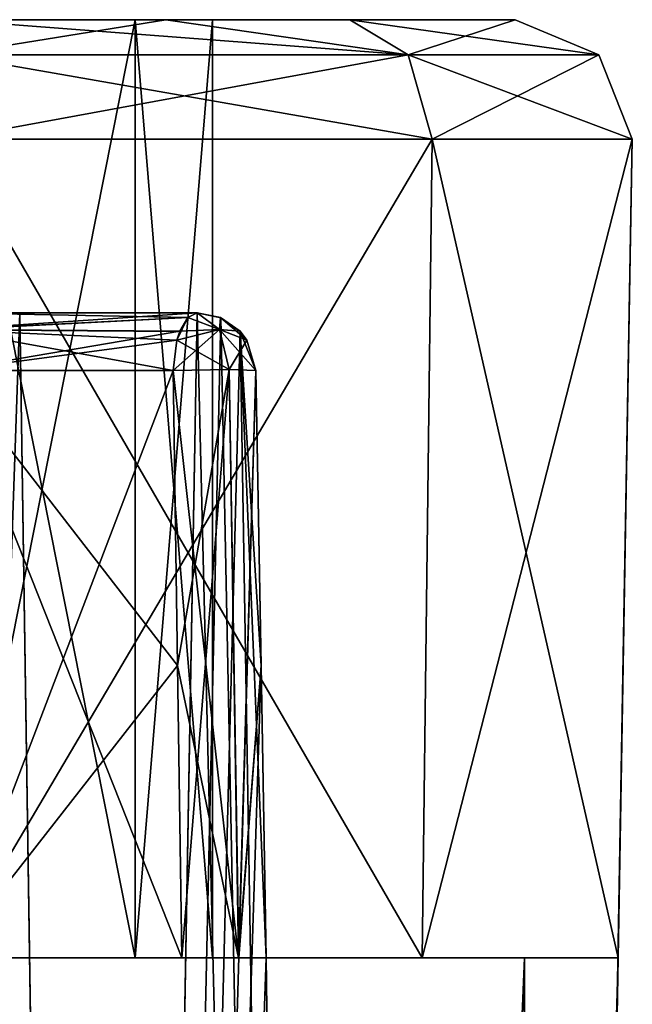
# Model space of a CAD drawing. Header units: millimetres. Extents: x -52 to 107, y -6 to 112.
# Tile 340 of 354: x 80.6 to 85.83, y 56.35 to 64.75. Entities that reach past the tile are written whole.
import ezdxf

# ---------------------------------------------------------------- set-up
doc = ezdxf.new("R2010")
doc.units = ezdxf.units.MM
doc.header["$LTSCALE"] = 65.185185
for name, color, linetype in [('1432', 7, 'CONTINUOUS'), ('1433', 7, 'CONTINUOUS'), ('1434', 7, 'CONTINUOUS'), ('1435', 7, 'CONTINUOUS'), ('1436', 7, 'CONTINUOUS'), ('1437', 7, 'CONTINUOUS'), ('1440', 7, 'CONTINUOUS'), ('1448', 7, 'CONTINUOUS'), ('1449', 7, 'CONTINUOUS'), ('1450', 7, 'CONTINUOUS'), ('1451', 7, 'CONTINUOUS'), ('1452', 7, 'CONTINUOUS'), ('1453', 7, 'CONTINUOUS'), ('1458', 7, 'CONTINUOUS'), ('1459', 7, 'CONTINUOUS'), ('1461', 7, 'CONTINUOUS'), ('1571', 7, 'CONTINUOUS'), ('1572', 7, 'CONTINUOUS'), ('1573', 7, 'CONTINUOUS'), ('1576', 7, 'CONTINUOUS'), ('1577', 7, 'CONTINUOUS'), ('1578', 7, 'CONTINUOUS'), ('1598', 7, 'CONTINUOUS'), ('1599', 7, 'CONTINUOUS'), ('1600', 7, 'CONTINUOUS'), ('2989', 7, 'CONTINUOUS'), ('443', 7, 'CONTINUOUS'), ('449', 7, 'CONTINUOUS'), ('450', 7, 'CONTINUOUS')]:
    doc.layers.add(name, color=color, linetype=linetype)

msp = doc.modelspace()

# ---------------------------------------------------------------- linework, layer by layer
at = {"layer": '1432', "color": 7, "linetype": 'CONTINUOUS', "true_color": 0xe0f2ff}
for points in [[(81.9884, 56.7514, -54.9074), (78.0114, 56.7514, -54.9074), (74.293, 56.7513, -58.9999), (81.9884, 56.7514, -54.9074)], [(81.9884, 56.7514, -54.9074), (74.293, 56.7513, -58.9999), (79.9999, 56.7514, -56.7499), (81.9884, 56.7514, -54.9074)], [(84.0355, 56.7514, -63.0351), (85.7068, 56.7514, -58.9999), (75.9643, 56.7514, -63.0351), (84.0355, 56.7514, -63.0351)], [(75.9643, 56.7514, -63.0351), (85.7068, 56.7514, -58.9999), (79.9999, 56.7514, -61.2499), (75.9643, 56.7514, -63.0351)], [(79.9999, 56.7514, -64.7068), (84.0355, 56.7514, -63.0351), (75.9643, 56.7514, -63.0351), (79.9999, 56.7514, -64.7068)], [(79.9999, 56.7514, -54.4499), (78.0114, 56.7514, -54.9074), (81.9884, 56.7514, -54.9074), (79.9999, 56.7514, -54.4499)], [(79.9999, 56.7514, -61.2499), (85.7068, 56.7514, -58.9999), (81.591, 56.7514, -60.5908), (79.9999, 56.7514, -61.2499)], [(82.4721, 56.7514, -54.8816), (81.9884, 56.7514, -54.9074), (79.9999, 56.7514, -56.7499), (82.4721, 56.7514, -54.8816)], [(81.591, 56.7514, -57.4091), (82.4721, 56.7514, -54.8816), (79.9999, 56.7514, -56.7499), (81.591, 56.7514, -57.4091)], [(81.591, 56.7514, -60.5908), (85.7068, 56.7514, -58.9999), (82.2499, 56.7514, -58.9999), (81.591, 56.7514, -60.5908)], [(82.7068, 56.7514, -54.4578), (82.4721, 56.7514, -54.8816), (81.591, 56.7514, -57.4091), (82.7068, 56.7514, -54.4578)], [(82.2499, 56.7514, -58.9999), (82.7068, 56.7514, -54.4578), (81.591, 56.7514, -57.4091), (82.2499, 56.7514, -58.9999)], [(85.7068, 56.7513, -43.9999), (84.9094, 56.7514, -47.1717), (82.2499, 56.7514, -58.9999), (85.7068, 56.7513, -43.9999)], [(85.7068, 56.7514, -58.9999), (85.7068, 56.7513, -43.9999), (82.2499, 56.7514, -58.9999), (85.7068, 56.7514, -58.9999)], [(84.9094, 56.7514, -47.1717), (82.7068, 56.7514, -54.4578), (82.2499, 56.7514, -58.9999), (84.9094, 56.7514, -47.1717)], [(84.9094, 56.7514, -47.1717), (82.7068, 56.7514, -49.5893), (82.7068, 56.7514, -54.4578), (84.9094, 56.7514, -47.1717)]]:
    msp.add_3dface(points, dxfattribs=at)
at = {"layer": '1433', "color": 7, "linetype": 'CONTINUOUS', "true_color": 0xe0f2ff}
for points in [[(81.591, 56.7514, -57.4091), (79.9999, 56.7514, -56.7499), (81.591, 64.7514, -57.4091), (81.591, 56.7514, -57.4091)], [(81.591, 64.7514, -57.4091), (79.9999, 56.7514, -56.7499), (79.9999, 64.7514, -56.7499), (81.591, 64.7514, -57.4091)], [(82.2499, 56.7514, -58.9999), (81.591, 56.7514, -57.4091), (82.2499, 64.7514, -58.9999), (82.2499, 56.7514, -58.9999)], [(82.2499, 64.7514, -58.9999), (81.591, 56.7514, -57.4091), (81.591, 64.7514, -57.4091), (82.2499, 64.7514, -58.9999)]]:
    msp.add_3dface(points, dxfattribs=at)
at = {"layer": '1434', "color": 7, "linetype": 'CONTINUOUS', "true_color": 0xe0f2ff}
for points in [[(79.9999, 56.7514, -61.2499), (81.591, 56.7514, -60.5908), (79.9999, 64.7514, -61.2499), (79.9999, 56.7514, -61.2499)], [(79.9999, 64.7514, -61.2499), (81.591, 56.7514, -60.5908), (81.591, 64.7514, -60.5907), (79.9999, 64.7514, -61.2499)], [(81.591, 56.7514, -60.5908), (82.2499, 56.7514, -58.9999), (81.591, 64.7514, -60.5907), (81.591, 56.7514, -60.5908)], [(82.2499, 56.7514, -58.9999), (82.2499, 64.7514, -58.9999), (81.591, 64.7514, -60.5907), (82.2499, 56.7514, -58.9999)]]:
    msp.add_3dface(points, dxfattribs=at)
at = {"layer": '1435', "color": 7, "linetype": 'CONTINUOUS', "true_color": 0xe0f2ff}
for points in [[(82.1195, 62.2514, -50.0454), (80.605, 62.2513, -50.6107), (79.9999, 62.2514, -53.8626), (82.1195, 62.2514, -50.0454)], [(82.1195, 62.2514, -54.3202), (82.1195, 62.2514, -50.0454), (79.9999, 62.2514, -53.8626), (82.1195, 62.2514, -54.3202)]]:
    msp.add_3dface(points, dxfattribs=at)
at = {"layer": '1436', "color": 7, "linetype": 'CONTINUOUS', "true_color": 0xe0f2ff}
for points in [[(82.6633, 59.2425, -49.6698), (82.6194, 61.7601, -49.7499), (82.6633, 59.2453, -54.3888), (82.6633, 59.2425, -49.6698)], [(82.6194, 61.7601, -49.7499), (82.6194, 61.7601, -54.3202), (82.6633, 59.2453, -54.3888), (82.6194, 61.7601, -49.7499)], [(82.7068, 56.7514, -54.4578), (82.6633, 59.2425, -49.6698), (82.6633, 59.2453, -54.3888), (82.7068, 56.7514, -54.4578)], [(82.7068, 56.7514, -49.5893), (82.6633, 59.2425, -49.6698), (82.7068, 56.7514, -54.4578), (82.7068, 56.7514, -49.5893)]]:
    msp.add_3dface(points, dxfattribs=at)
at = {"layer": '1437', "color": 7, "linetype": 'CONTINUOUS', "true_color": 0xe0f2ff}
for points in [[(79.9999, 56.7514, -54.4499), (81.9884, 56.7514, -54.9074), (79.9999, 61.7601, -54.3625), (79.9999, 56.7514, -54.4499)], [(79.9999, 61.7601, -54.3625), (81.9884, 56.7514, -54.9074), (81.951, 59.2433, -54.8414), (79.9999, 61.7601, -54.3625)], [(81.9132, 61.7601, -54.7756), (79.9999, 61.7601, -54.3625), (81.951, 59.2433, -54.8414), (81.9132, 61.7601, -54.7756)]]:
    msp.add_3dface(points, dxfattribs=at)
at = {"layer": '1440', "color": 7, "linetype": 'CONTINUOUS', "true_color": 0xe0f2ff}
for points in [[(84.0355, 56.7514, -63.0351), (79.9999, 56.7514, -64.7068), (84.1215, 63.7339, -63.1215), (84.0355, 56.7514, -63.0351)], [(84.1215, 63.7339, -63.1215), (79.9999, 56.7514, -64.7068), (79.9999, 63.7339, -64.8287), (84.1215, 63.7339, -63.1215)], [(85.8287, 63.7339, -58.9999), (85.7068, 56.7514, -58.9999), (84.0355, 56.7514, -63.0351), (85.8287, 63.7339, -58.9999)], [(85.8287, 63.7339, -58.9999), (84.0355, 56.7514, -63.0351), (84.1215, 63.7339, -63.1215), (85.8287, 63.7339, -58.9999)]]:
    msp.add_3dface(points, dxfattribs=at)
at = {"layer": '1448', "color": 7, "linetype": 'CONTINUOUS', "true_color": 0xe0f2ff}
for points in [[(75.9643, 56.7511, 63.0353), (74.293, 56.7511, 59.0001), (84.0355, 56.7511, 63.0353), (75.9643, 56.7511, 63.0353)], [(84.0355, 56.7511, 63.0353), (74.293, 56.7511, 59.0001), (79.9999, 56.7511, 61.2501), (84.0355, 56.7511, 63.0353)], [(79.9999, 56.7511, 64.707), (75.9643, 56.7511, 63.0353), (84.0355, 56.7511, 63.0353), (79.9999, 56.7511, 64.707)], [(81.9884, 56.7511, 54.9076), (85.7068, 56.7511, 59.0001), (78.0114, 56.7511, 54.9076), (81.9884, 56.7511, 54.9076)], [(78.0114, 56.7511, 54.9076), (85.7068, 56.7511, 59.0001), (79.9999, 56.7511, 56.7501), (78.0114, 56.7511, 54.9076)], [(79.9999, 56.7511, 54.4501), (81.9884, 56.7511, 54.9076), (78.0114, 56.7511, 54.9076), (79.9999, 56.7511, 54.4501)], [(79.9999, 56.7511, 56.7501), (85.7068, 56.7511, 59.0001), (81.591, 56.7511, 57.4092), (79.9999, 56.7511, 56.7501)], [(81.591, 56.7511, 60.5909), (84.0355, 56.7511, 63.0353), (79.9999, 56.7511, 61.2501), (81.591, 56.7511, 60.5909)], [(81.591, 56.7511, 57.4092), (85.7068, 56.7511, 59.0001), (82.2499, 56.7511, 59.0001), (81.591, 56.7511, 57.4092)], [(82.2499, 56.7511, 59.0001), (84.0355, 56.7511, 63.0353), (81.591, 56.7511, 60.5909), (82.2499, 56.7511, 59.0001)], [(82.4722, 56.7511, 54.8818), (85.7068, 56.7511, 59.0001), (81.9884, 56.7511, 54.9076), (82.4722, 56.7511, 54.8818)], [(85.7068, 56.7511, 59.0001), (84.0355, 56.7511, 63.0353), (82.2499, 56.7511, 59.0001), (85.7068, 56.7511, 59.0001)], [(82.7068, 56.7511, 54.458), (85.7068, 56.7511, 59.0001), (82.4722, 56.7511, 54.8818), (82.7068, 56.7511, 54.458)], [(82.7068, 56.7511, 49.5895), (84.9094, 56.7512, 47.1719), (85.7068, 56.7511, 59.0001), (82.7068, 56.7511, 49.5895)], [(82.7068, 56.7511, 49.5895), (85.7068, 56.7511, 59.0001), (82.7068, 56.7511, 54.458), (82.7068, 56.7511, 49.5895)], [(84.9094, 56.7512, 47.1719), (85.7068, 56.7512, 44.0001), (85.7068, 56.7511, 59.0001), (84.9094, 56.7512, 47.1719)]]:
    msp.add_3dface(points, dxfattribs=at)
at = {"layer": '1449', "color": 7, "linetype": 'CONTINUOUS', "true_color": 0xe0f2ff}
for points in [[(79.9999, 56.7511, 56.7501), (81.591, 56.7511, 57.4092), (79.9999, 64.7511, 56.7501), (79.9999, 56.7511, 56.7501)], [(79.9999, 64.7511, 56.7501), (81.591, 56.7511, 57.4092), (81.591, 64.7511, 57.4093), (79.9999, 64.7511, 56.7501)], [(81.591, 56.7511, 57.4092), (82.2499, 56.7511, 59.0001), (81.591, 64.7511, 57.4093), (81.591, 56.7511, 57.4092)], [(81.591, 64.7511, 57.4093), (82.2499, 56.7511, 59.0001), (82.2499, 64.7511, 59.0001), (81.591, 64.7511, 57.4093)]]:
    msp.add_3dface(points, dxfattribs=at)
at = {"layer": '1450', "color": 7, "linetype": 'CONTINUOUS', "true_color": 0xe0f2ff}
for points in [[(81.591, 56.7511, 60.5909), (79.9999, 56.7511, 61.2501), (81.591, 64.7511, 60.5909), (81.591, 56.7511, 60.5909)], [(81.591, 64.7511, 60.5909), (79.9999, 56.7511, 61.2501), (79.9999, 64.7511, 61.2501), (81.591, 64.7511, 60.5909)], [(82.2499, 56.7511, 59.0001), (81.591, 56.7511, 60.5909), (82.2499, 64.7511, 59.0001), (82.2499, 56.7511, 59.0001)], [(82.2499, 64.7511, 59.0001), (81.591, 56.7511, 60.5909), (81.591, 64.7511, 60.5909), (82.2499, 64.7511, 59.0001)]]:
    msp.add_3dface(points, dxfattribs=at)
at = {"layer": '1451', "color": 7, "linetype": 'CONTINUOUS', "true_color": 0xe0f2ff}
for points in [[(77.8803, 62.2511, 50.803), (78.9999, 62.2511, 50.803), (82.1195, 62.2511, 54.3204), (77.8803, 62.2511, 50.803)], [(79.9999, 62.2511, 53.8627), (77.8803, 62.2511, 50.803), (82.1195, 62.2511, 54.3204), (79.9999, 62.2511, 53.8627)], [(78.9999, 62.2511, 50.803), (80.605, 62.2511, 50.6109), (82.1195, 62.2511, 54.3204), (78.9999, 62.2511, 50.803)], [(80.605, 62.2511, 50.6109), (82.1195, 62.2511, 50.0456), (82.1195, 62.2511, 54.3204), (80.605, 62.2511, 50.6109)]]:
    msp.add_3dface(points, dxfattribs=at)
at = {"layer": '1452', "color": 7, "linetype": 'CONTINUOUS', "true_color": 0xe0f2ff}
for points in [[(82.6194, 61.7599, 49.7501), (82.6633, 59.2422, 49.6699), (82.6194, 61.7599, 54.3204), (82.6194, 61.7599, 49.7501)], [(82.6194, 61.7599, 54.3204), (82.6633, 59.2422, 49.6699), (82.6633, 59.2451, 54.3889), (82.6194, 61.7599, 54.3204)], [(82.6633, 59.2422, 49.6699), (82.7068, 56.7511, 49.5895), (82.6633, 59.2451, 54.3889), (82.6633, 59.2422, 49.6699)], [(82.7068, 56.7511, 49.5895), (82.7068, 56.7511, 54.458), (82.6633, 59.2451, 54.3889), (82.7068, 56.7511, 49.5895)]]:
    msp.add_3dface(points, dxfattribs=at)
at = {"layer": '1453', "color": 7, "linetype": 'CONTINUOUS', "true_color": 0xe0f2ff}
for points in [[(81.9132, 61.7599, 54.7758), (79.9999, 56.7511, 54.4501), (79.9999, 61.7599, 54.3627), (81.9132, 61.7599, 54.7758)], [(79.9999, 56.7511, 54.4501), (81.9132, 61.7599, 54.7758), (81.951, 59.2431, 54.8416), (79.9999, 56.7511, 54.4501)], [(81.9884, 56.7511, 54.9076), (79.9999, 56.7511, 54.4501), (81.951, 59.2431, 54.8416), (81.9884, 56.7511, 54.9076)]]:
    msp.add_3dface(points, dxfattribs=at)
at = {"layer": '1458', "color": 7, "linetype": 'CONTINUOUS', "true_color": 0xe0f2ff}
for points in [[(79.9999, 56.7511, 64.707), (84.0355, 56.7511, 63.0353), (79.9999, 63.7337, 64.8289), (79.9999, 56.7511, 64.707)], [(79.9999, 63.7337, 64.8289), (84.0355, 56.7511, 63.0353), (84.1215, 63.7337, 63.1217), (79.9999, 63.7337, 64.8289)], [(84.0355, 56.7511, 63.0353), (85.7068, 56.7511, 59.0001), (84.1215, 63.7337, 63.1217), (84.0355, 56.7511, 63.0353)], [(85.7068, 56.7511, 59.0001), (85.8287, 63.7337, 59.0001), (84.1215, 63.7337, 63.1217), (85.7068, 56.7511, 59.0001)]]:
    msp.add_3dface(points, dxfattribs=at)
at = {"layer": '1459', "color": 7, "linetype": 'CONTINUOUS', "true_color": 0xe0f2ff}
for points in [[(81.951, 59.2431, 54.8416), (81.9132, 61.7599, 54.7758), (82.3903, 61.7672, 54.7404), (81.951, 59.2431, 54.8416)], [(81.9884, 56.7511, 54.9076), (81.951, 59.2431, 54.8416), (82.3903, 61.7672, 54.7404), (81.9884, 56.7511, 54.9076)], [(82.4722, 56.7511, 54.8818), (81.9884, 56.7511, 54.9076), (82.3903, 61.7672, 54.7404), (82.4722, 56.7511, 54.8818)], [(82.6194, 61.7599, 54.3204), (82.4722, 56.7511, 54.8818), (82.3903, 61.7672, 54.7404), (82.6194, 61.7599, 54.3204)], [(82.4722, 56.7511, 54.8818), (82.6194, 61.7599, 54.3204), (82.6633, 59.2451, 54.3889), (82.4722, 56.7511, 54.8818)], [(82.7068, 56.7511, 54.458), (82.4722, 56.7511, 54.8818), (82.6633, 59.2451, 54.3889), (82.7068, 56.7511, 54.458)]]:
    msp.add_3dface(points, dxfattribs=at)
at = {"layer": '1461', "color": 7, "linetype": 'CONTINUOUS', "true_color": 0xe0f2ff}
for points in [[(81.9132, 61.7601, -54.7756), (82.4721, 56.7514, -54.8816), (82.3903, 61.7675, -54.7402), (81.9132, 61.7601, -54.7756)], [(82.4721, 56.7514, -54.8816), (81.9132, 61.7601, -54.7756), (81.951, 59.2433, -54.8414), (82.4721, 56.7514, -54.8816)], [(82.4721, 56.7514, -54.8816), (82.6194, 61.7601, -54.3202), (82.3903, 61.7675, -54.7402), (82.4721, 56.7514, -54.8816)], [(82.6194, 61.7601, -54.3202), (82.4721, 56.7514, -54.8816), (82.6633, 59.2453, -54.3888), (82.6194, 61.7601, -54.3202)], [(81.9884, 56.7514, -54.9074), (82.4721, 56.7514, -54.8816), (81.951, 59.2433, -54.8414), (81.9884, 56.7514, -54.9074)], [(82.4721, 56.7514, -54.8816), (82.7068, 56.7514, -54.4578), (82.6633, 59.2453, -54.3888), (82.4721, 56.7514, -54.8816)]]:
    msp.add_3dface(points, dxfattribs=at)
at = {"layer": '1571', "color": 7, "linetype": 'CONTINUOUS', "true_color": 0xe0f2ff}
for points in [[(79.9999, 62.2511, 53.8627), (82.1195, 62.2511, 54.3204), (82.0381, 62.2106, 54.5), (79.9999, 62.2511, 53.8627)], [(79.9999, 62.2511, 53.8627), (82.0381, 62.2106, 54.5), (79.9999, 62.1078, 54.2132), (79.9999, 62.2511, 53.8627)], [(82.0381, 62.2106, 54.5), (81.9692, 62.0937, 54.6521), (79.9999, 62.1078, 54.2132), (82.0381, 62.2106, 54.5)], [(81.9132, 61.7599, 54.7758), (79.9999, 61.7599, 54.3627), (79.9999, 62.1078, 54.2132), (81.9132, 61.7599, 54.7758)], [(81.9453, 62.0193, 54.7048), (81.9132, 61.7599, 54.7758), (79.9999, 62.1078, 54.2132), (81.9453, 62.0193, 54.7048)], [(81.9692, 62.0937, 54.6521), (81.9453, 62.0193, 54.7048), (79.9999, 62.1078, 54.2132), (81.9692, 62.0937, 54.6521)]]:
    msp.add_3dface(points, dxfattribs=at)
at = {"layer": '1572', "color": 7, "linetype": 'CONTINUOUS', "true_color": 0xe0f2ff}
for points in [[(82.0381, 62.2106, 54.5), (82.1195, 62.2511, 54.3204), (82.3079, 62.1103, 54.6127), (82.0381, 62.2106, 54.5)], [(82.3079, 62.1103, 54.6127), (82.1195, 62.2511, 54.3204), (82.3167, 62.2106, 54.3204), (82.3079, 62.1103, 54.6127)], [(81.9453, 62.0193, 54.7048), (81.9692, 62.0937, 54.6521), (82.0381, 62.2106, 54.5), (81.9453, 62.0193, 54.7048)], [(81.9453, 62.0193, 54.7048), (82.0381, 62.2106, 54.5), (82.3079, 62.1103, 54.6127), (81.9453, 62.0193, 54.7048)], [(82.4834, 62.0939, 54.3204), (82.3079, 62.1103, 54.6127), (82.3167, 62.2106, 54.3204), (82.4834, 62.0939, 54.3204)], [(82.3903, 61.7672, 54.7404), (81.9132, 61.7599, 54.7758), (82.3079, 62.1103, 54.6127), (82.3903, 61.7672, 54.7404)], [(81.9132, 61.7599, 54.7758), (81.9453, 62.0193, 54.7048), (82.3079, 62.1103, 54.6127), (81.9132, 61.7599, 54.7758)], [(82.5413, 62.0196, 54.3204), (82.3903, 61.7672, 54.7404), (82.3079, 62.1103, 54.6127), (82.5413, 62.0196, 54.3204)], [(82.5413, 62.0196, 54.3204), (82.3079, 62.1103, 54.6127), (82.4834, 62.0939, 54.3204), (82.5413, 62.0196, 54.3204)], [(82.6194, 61.7599, 54.3204), (82.3903, 61.7672, 54.7404), (82.5413, 62.0196, 54.3204), (82.6194, 61.7599, 54.3204)]]:
    msp.add_3dface(points, dxfattribs=at)
at = {"layer": '1573', "color": 7, "linetype": 'CONTINUOUS', "true_color": 0xe0f2ff}
for points in [[(82.1195, 62.2511, 50.0456), (82.3209, 62.2088, 49.9365), (82.1195, 62.2511, 54.3204), (82.1195, 62.2511, 50.0456)], [(82.1195, 62.2511, 54.3204), (82.3209, 62.2088, 49.9365), (82.3167, 62.2106, 54.3204), (82.1195, 62.2511, 54.3204)], [(82.3209, 62.2088, 49.9365), (82.4834, 62.0939, 54.3204), (82.3167, 62.2106, 54.3204), (82.3209, 62.2088, 49.9365)], [(82.3209, 62.2088, 49.9365), (82.4844, 62.0929, 49.8396), (82.4834, 62.0939, 54.3204), (82.3209, 62.2088, 49.9365)], [(82.4844, 62.0929, 49.8396), (82.5413, 62.0196, 54.3204), (82.4834, 62.0939, 54.3204), (82.4844, 62.0929, 49.8396)], [(82.4844, 62.0929, 49.8396), (82.6194, 61.7599, 49.7501), (82.5413, 62.0196, 54.3204), (82.4844, 62.0929, 49.8396)], [(82.6194, 61.7599, 49.7501), (82.6194, 61.7599, 54.3204), (82.5413, 62.0196, 54.3204), (82.6194, 61.7599, 49.7501)]]:
    msp.add_3dface(points, dxfattribs=at)
at = {"layer": '1576', "color": 7, "linetype": 'CONTINUOUS', "true_color": 0xe0f2ff}
for points in [[(82.1195, 62.2514, -54.3202), (79.9999, 62.2514, -53.8626), (79.9999, 62.108, -54.213), (82.1195, 62.2514, -54.3202)], [(82.1195, 62.2514, -54.3202), (79.9999, 62.108, -54.213), (82.0381, 62.2108, -54.4999), (82.1195, 62.2514, -54.3202)], [(82.0381, 62.2108, -54.4999), (79.9999, 62.108, -54.213), (81.9693, 62.0942, -54.6518), (82.0381, 62.2108, -54.4999)], [(79.9999, 62.108, -54.213), (79.9999, 61.7601, -54.3625), (81.9693, 62.0942, -54.6518), (79.9999, 62.108, -54.213)], [(81.9693, 62.0942, -54.6518), (79.9999, 61.7601, -54.3625), (81.9454, 62.0198, -54.7044), (81.9693, 62.0942, -54.6518)], [(79.9999, 61.7601, -54.3625), (81.9132, 61.7601, -54.7756), (81.9454, 62.0198, -54.7044), (79.9999, 61.7601, -54.3625)]]:
    msp.add_3dface(points, dxfattribs=at)
at = {"layer": '1577', "color": 7, "linetype": 'CONTINUOUS', "true_color": 0xe0f2ff}
for points in [[(82.1195, 62.2514, -54.3202), (82.0381, 62.2108, -54.4999), (82.308, 62.1106, -54.6125), (82.1195, 62.2514, -54.3202)], [(82.1195, 62.2514, -54.3202), (82.308, 62.1106, -54.6125), (82.3167, 62.2108, -54.3202), (82.1195, 62.2514, -54.3202)], [(82.0381, 62.2108, -54.4999), (81.9693, 62.0942, -54.6518), (82.308, 62.1106, -54.6125), (82.0381, 62.2108, -54.4999)], [(82.308, 62.1106, -54.6125), (82.5415, 62.0195, -54.3202), (82.3167, 62.2108, -54.3202), (82.308, 62.1106, -54.6125)], [(82.3167, 62.2108, -54.3202), (82.5415, 62.0195, -54.3202), (82.4837, 62.0939, -54.3202), (82.3167, 62.2108, -54.3202)], [(81.9454, 62.0198, -54.7044), (82.3903, 61.7675, -54.7402), (82.308, 62.1106, -54.6125), (81.9454, 62.0198, -54.7044)], [(81.9693, 62.0942, -54.6518), (81.9454, 62.0198, -54.7044), (82.308, 62.1106, -54.6125), (81.9693, 62.0942, -54.6518)], [(82.3903, 61.7675, -54.7402), (82.6194, 61.7601, -54.3202), (82.308, 62.1106, -54.6125), (82.3903, 61.7675, -54.7402)], [(82.308, 62.1106, -54.6125), (82.6194, 61.7601, -54.3202), (82.5415, 62.0195, -54.3202), (82.308, 62.1106, -54.6125)], [(81.9132, 61.7601, -54.7756), (82.3903, 61.7675, -54.7402), (81.9454, 62.0198, -54.7044), (81.9132, 61.7601, -54.7756)]]:
    msp.add_3dface(points, dxfattribs=at)
at = {"layer": '1578', "color": 7, "linetype": 'CONTINUOUS', "true_color": 0xe0f2ff}
for points in [[(82.3209, 62.209, -49.9363), (82.1195, 62.2514, -50.0454), (82.3167, 62.2108, -54.3202), (82.3209, 62.209, -49.9363)], [(82.1195, 62.2514, -50.0454), (82.1195, 62.2514, -54.3202), (82.3167, 62.2108, -54.3202), (82.1195, 62.2514, -50.0454)], [(82.3209, 62.209, -49.9363), (82.3167, 62.2108, -54.3202), (82.4837, 62.0939, -54.3202), (82.3209, 62.209, -49.9363)], [(82.4844, 62.0931, -49.8394), (82.3209, 62.209, -49.9363), (82.4837, 62.0939, -54.3202), (82.4844, 62.0931, -49.8394)], [(82.5415, 62.0195, -54.3202), (82.4844, 62.0931, -49.8394), (82.4837, 62.0939, -54.3202), (82.5415, 62.0195, -54.3202)], [(82.6194, 61.7601, -49.7499), (82.4844, 62.0931, -49.8394), (82.6194, 61.7601, -54.3202), (82.6194, 61.7601, -49.7499)], [(82.6194, 61.7601, -54.3202), (82.4844, 62.0931, -49.8394), (82.5415, 62.0195, -54.3202), (82.6194, 61.7601, -54.3202)]]:
    msp.add_3dface(points, dxfattribs=at)
at = {"layer": '1598', "color": 7, "linetype": 'CONTINUOUS', "true_color": 0xe0f2ff}
for points in [[(79.9999, 64.7514, -63.8288), (81.8514, 64.7514, -63.4598), (79.9999, 64.4523, -64.5421), (79.9999, 64.7514, -63.8288)], [(79.9999, 64.4523, -64.5421), (81.8514, 64.7514, -63.4598), (83.9188, 64.4523, -62.9188), (79.9999, 64.4523, -64.5421)], [(81.8514, 64.7514, -63.4598), (83.42, 64.7514, -62.4089), (83.9188, 64.4523, -62.9188), (81.8514, 64.7514, -63.4598)], [(83.42, 64.7514, -62.4089), (84.8288, 64.7514, -58.9999), (83.9188, 64.4523, -62.9188), (83.42, 64.7514, -62.4089)], [(83.9188, 64.4523, -62.9188), (84.8288, 64.7514, -58.9999), (85.5421, 64.4523, -58.9999), (83.9188, 64.4523, -62.9188)], [(84.1215, 63.7339, -63.1215), (79.9999, 63.7339, -64.8287), (83.9188, 64.4523, -62.9188), (84.1215, 63.7339, -63.1215)], [(79.9999, 63.7339, -64.8287), (79.9999, 64.4523, -64.5421), (83.9188, 64.4523, -62.9188), (79.9999, 63.7339, -64.8287)], [(84.1215, 63.7339, -63.1215), (83.9188, 64.4523, -62.9188), (85.5421, 64.4523, -58.9999), (84.1215, 63.7339, -63.1215)], [(85.8287, 63.7339, -58.9999), (84.1215, 63.7339, -63.1215), (85.5421, 64.4523, -58.9999), (85.8287, 63.7339, -58.9999)]]:
    msp.add_3dface(points, dxfattribs=at)
at = {"layer": '1599', "color": 7, "linetype": 'CONTINUOUS', "true_color": 0xe0f2ff}
for points in [[(85.5421, 64.4523, -58.9999), (84.8288, 64.7514, -58.9999), (85.5421, 64.452, 59.0001), (85.5421, 64.4523, -58.9999)], [(84.8288, 64.7514, -58.9999), (84.8288, 64.7511, 59.0001), (85.5421, 64.452, 59.0001), (84.8288, 64.7514, -58.9999)], [(85.8287, 63.7337, 59.0001), (85.8287, 63.7339, -58.9999), (85.5421, 64.4523, -58.9999), (85.8287, 63.7337, 59.0001)], [(85.8287, 63.7337, 59.0001), (85.5421, 64.4523, -58.9999), (85.5421, 64.452, 59.0001), (85.8287, 63.7337, 59.0001)]]:
    msp.add_3dface(points, dxfattribs=at)
at = {"layer": '1600', "color": 7, "linetype": 'CONTINUOUS', "true_color": 0xe0f2ff}
for points in [[(81.8514, 64.7511, 63.46), (79.9999, 64.7511, 63.829), (83.9188, 64.452, 62.919), (81.8514, 64.7511, 63.46)], [(83.9188, 64.452, 62.919), (79.9999, 64.7511, 63.829), (79.9999, 64.452, 64.5423), (83.9188, 64.452, 62.919)], [(83.42, 64.7511, 62.4091), (81.8514, 64.7511, 63.46), (83.9188, 64.452, 62.919), (83.42, 64.7511, 62.4091)], [(85.5421, 64.452, 59.0001), (84.8288, 64.7511, 59.0001), (83.42, 64.7511, 62.4091), (85.5421, 64.452, 59.0001)], [(85.5421, 64.452, 59.0001), (83.42, 64.7511, 62.4091), (83.9188, 64.452, 62.919), (85.5421, 64.452, 59.0001)], [(79.9999, 63.7337, 64.8289), (84.1215, 63.7337, 63.1217), (79.9999, 64.452, 64.5423), (79.9999, 63.7337, 64.8289)], [(84.1215, 63.7337, 63.1217), (83.9188, 64.452, 62.919), (79.9999, 64.452, 64.5423), (84.1215, 63.7337, 63.1217)], [(84.1215, 63.7337, 63.1217), (85.8287, 63.7337, 59.0001), (83.9188, 64.452, 62.919), (84.1215, 63.7337, 63.1217)], [(85.8287, 63.7337, 59.0001), (85.5421, 64.452, 59.0001), (83.9188, 64.452, 62.919), (85.8287, 63.7337, 59.0001)]]:
    msp.add_3dface(points, dxfattribs=at)
at = {"layer": '2989', "color": 7, "linetype": 'CONTINUOUS', "true_color": 0xe0f2ff}
for points in [[(68.4755, 64.7513, -40.4755), (72.1823, 64.7513, -35.643), (84.8288, 64.7514, -58.9999), (68.4755, 64.7513, -40.4755)], [(74.2959, 64.7513, -50.7108), (68.4755, 64.7513, -40.4755), (84.8288, 64.7514, -58.9999), (74.2959, 64.7513, -50.7108)], [(72.1823, 64.7513, -35.643), (75.2999, 64.7513, -23.9999), (84.8288, 64.7514, -58.9999), (72.1823, 64.7513, -35.643)], [(84.8288, 64.7514, -58.9999), (75.2999, 64.7512, 24.0001), (74.2938, 64.7511, 50.7089), (84.8288, 64.7514, -58.9999)], [(75.1709, 64.7511, 52.8286), (84.8288, 64.7514, -58.9999), (74.2938, 64.7511, 50.7089), (75.1709, 64.7511, 52.8286)], [(75.1709, 64.7513, -52.8284), (74.2959, 64.7513, -50.7108), (84.8288, 64.7514, -58.9999), (75.1709, 64.7513, -52.8284)], [(81.591, 64.7514, -57.4091), (79.9999, 64.7514, -56.7499), (75.1709, 64.7513, -52.8284), (81.591, 64.7514, -57.4091)], [(81.591, 64.7514, -57.4091), (75.1709, 64.7513, -52.8284), (84.8288, 64.7514, -58.9999), (81.591, 64.7514, -57.4091)], [(79.9999, 64.7511, 56.7501), (84.8288, 64.7514, -58.9999), (75.1709, 64.7511, 52.8286), (79.9999, 64.7511, 56.7501)], [(75.2999, 64.7513, -23.9999), (75.2999, 64.7512, 24.0001), (84.8288, 64.7514, -58.9999), (75.2999, 64.7513, -23.9999)], [(79.9999, 64.7514, -61.2499), (83.42, 64.7514, -62.4089), (76.5797, 64.7514, -62.4089), (79.9999, 64.7514, -61.2499)], [(83.42, 64.7514, -62.4089), (81.8514, 64.7514, -63.4598), (76.5797, 64.7514, -62.4089), (83.42, 64.7514, -62.4089)], [(81.8514, 64.7514, -63.4598), (78.1483, 64.7514, -63.4598), (76.5797, 64.7514, -62.4089), (81.8514, 64.7514, -63.4598)], [(79.9999, 64.7511, 61.2501), (76.5797, 64.7511, 62.4091), (83.42, 64.7511, 62.4091), (79.9999, 64.7511, 61.2501)], [(76.5797, 64.7511, 62.4091), (78.1483, 64.7511, 63.46), (83.42, 64.7511, 62.4091), (76.5797, 64.7511, 62.4091)], [(81.8514, 64.7514, -63.4598), (79.9999, 64.7514, -63.8288), (78.1483, 64.7514, -63.4598), (81.8514, 64.7514, -63.4598)], [(78.1483, 64.7511, 63.46), (79.9999, 64.7511, 63.829), (81.8514, 64.7511, 63.46), (78.1483, 64.7511, 63.46)], [(78.1483, 64.7511, 63.46), (81.8514, 64.7511, 63.46), (83.42, 64.7511, 62.4091), (78.1483, 64.7511, 63.46)], [(79.9999, 64.7514, -61.2499), (81.591, 64.7514, -60.5907), (83.42, 64.7514, -62.4089), (79.9999, 64.7514, -61.2499)], [(79.9999, 64.7511, 56.7501), (81.591, 64.7511, 57.4093), (84.8288, 64.7514, -58.9999), (79.9999, 64.7511, 56.7501)], [(81.591, 64.7511, 60.5909), (79.9999, 64.7511, 61.2501), (83.42, 64.7511, 62.4091), (81.591, 64.7511, 60.5909)], [(82.2499, 64.7514, -58.9999), (81.591, 64.7514, -57.4091), (84.8288, 64.7514, -58.9999), (82.2499, 64.7514, -58.9999)], [(81.591, 64.7514, -60.5907), (82.2499, 64.7514, -58.9999), (83.42, 64.7514, -62.4089), (81.591, 64.7514, -60.5907)], [(81.591, 64.7511, 57.4093), (82.2499, 64.7511, 59.0001), (84.8288, 64.7514, -58.9999), (81.591, 64.7511, 57.4093)], [(82.2499, 64.7511, 59.0001), (81.591, 64.7511, 60.5909), (84.8288, 64.7511, 59.0001), (82.2499, 64.7511, 59.0001)], [(84.8288, 64.7511, 59.0001), (81.591, 64.7511, 60.5909), (83.42, 64.7511, 62.4091), (84.8288, 64.7511, 59.0001)], [(82.2499, 64.7514, -58.9999), (84.8288, 64.7514, -58.9999), (83.42, 64.7514, -62.4089), (82.2499, 64.7514, -58.9999)], [(84.8288, 64.7514, -58.9999), (82.2499, 64.7511, 59.0001), (84.8288, 64.7511, 59.0001), (84.8288, 64.7514, -58.9999)]]:
    msp.add_3dface(points, dxfattribs=at)
at = {"layer": '443', "color": 7, "linetype": 'CONTINUOUS', "true_color": 0xe0f2ff}
for points in [[(79.0109, 16.2513, -50), (80.605, 62.2513, -50.6107), (81.3011, 16.2513, -49.5412), (79.0109, 16.2513, -50)], [(80.605, 62.2513, -50.6107), (82.1195, 62.2514, -50.0454), (81.3011, 16.2513, -49.5412), (80.605, 62.2513, -50.6107)], [(82.1195, 62.2514, -50.0454), (82.3209, 62.209, -49.9363), (81.3011, 16.2513, -49.5412), (82.1195, 62.2514, -50.0454)], [(82.3209, 62.209, -49.9363), (82.4844, 62.0931, -49.8394), (81.3011, 16.2513, -49.5412), (82.3209, 62.209, -49.9363)], [(82.4844, 62.0931, -49.8394), (82.6194, 61.7601, -49.7499), (81.3011, 16.2513, -49.5412), (82.4844, 62.0931, -49.8394)], [(82.6194, 61.7601, -49.7499), (82.6633, 59.2425, -49.6698), (81.3011, 16.2513, -49.5412), (82.6194, 61.7601, -49.7499)], [(82.6633, 59.2425, -49.6698), (82.7068, 56.7514, -49.5893), (81.3011, 16.2513, -49.5412), (82.6633, 59.2425, -49.6698)], [(81.3011, 16.2513, -49.5412), (82.7068, 56.7514, -49.5893), (83.2424, 16.2513, -48.2429), (81.3011, 16.2513, -49.5412)], [(82.7068, 56.7514, -49.5893), (84.9094, 56.7514, -47.1717), (83.2424, 16.2513, -48.2429), (82.7068, 56.7514, -49.5893)], [(83.2424, 16.2513, -48.2429), (84.9094, 56.7514, -47.1717), (84.541, 16.2513, -46.3017), (83.2424, 16.2513, -48.2429)], [(85.7068, 56.7513, -43.9999), (85, 16.2513, -44.0116), (84.541, 16.2513, -46.3017), (85.7068, 56.7513, -43.9999)], [(84.9094, 56.7514, -47.1717), (85.7068, 56.7513, -43.9999), (84.541, 16.2513, -46.3017), (84.9094, 56.7514, -47.1717)], [(85, 16.2509, -44), (85, 16.2513, -44.0116), (85.7068, 56.7513, -43.9999), (85, 16.2509, -44)]]:
    msp.add_3dface(points, dxfattribs=at)
at = {"layer": '449', "color": 7, "linetype": 'CONTINUOUS', "true_color": 0xe0f2ff}
for points in [[(78.9999, 62.2511, 50.803), (79.0127, 16.2513, 50), (80.605, 62.2511, 50.6109), (78.9999, 62.2511, 50.803)], [(80.605, 62.2511, 50.6109), (79.0127, 16.2513, 50), (81.302, 16.2513, 49.5408), (80.605, 62.2511, 50.6109)], [(82.1195, 62.2511, 50.0456), (80.605, 62.2511, 50.6109), (81.302, 16.2513, 49.5408), (82.1195, 62.2511, 50.0456)], [(83.2425, 16.2513, 48.2428), (82.1195, 62.2511, 50.0456), (81.302, 16.2513, 49.5408), (83.2425, 16.2513, 48.2428)], [(82.3209, 62.2088, 49.9365), (82.1195, 62.2511, 50.0456), (83.2425, 16.2513, 48.2428), (82.3209, 62.2088, 49.9365)], [(82.4844, 62.0929, 49.8396), (82.3209, 62.2088, 49.9365), (83.2425, 16.2513, 48.2428), (82.4844, 62.0929, 49.8396)], [(82.6194, 61.7599, 49.7501), (82.4844, 62.0929, 49.8396), (82.6633, 59.2422, 49.6699), (82.6194, 61.7599, 49.7501)], [(82.6633, 59.2422, 49.6699), (82.4844, 62.0929, 49.8396), (82.7068, 56.7511, 49.5895), (82.6633, 59.2422, 49.6699)], [(82.7068, 56.7511, 49.5895), (82.4844, 62.0929, 49.8396), (83.2425, 16.2513, 48.2428), (82.7068, 56.7511, 49.5895)], [(84.9094, 56.7512, 47.1719), (82.7068, 56.7511, 49.5895), (83.2425, 16.2513, 48.2428), (84.9094, 56.7512, 47.1719)], [(84.5407, 16.2513, 46.3023), (84.9094, 56.7512, 47.1719), (83.2425, 16.2513, 48.2428), (84.5407, 16.2513, 46.3023)], [(85, 16.2513, 44.0131), (84.9094, 56.7512, 47.1719), (84.5407, 16.2513, 46.3023), (85, 16.2513, 44.0131)], [(85, 16.2513, 44.0131), (85, 16.2508, 44), (84.9094, 56.7512, 47.1719), (85, 16.2513, 44.0131)], [(84.9094, 56.7512, 47.1719), (85, 16.2508, 44), (85.7068, 56.7512, 44.0001), (84.9094, 56.7512, 47.1719)]]:
    msp.add_3dface(points, dxfattribs=at)
at = {"layer": '450', "color": 7, "linetype": 'CONTINUOUS', "true_color": 0xe0f2ff}
for points in [[(85, 16.2509, -44), (85.7068, 56.7513, -43.9999), (85.8287, 63.7337, 59.0001), (85, 16.2509, -44)], [(85.7068, 56.7512, 44.0001), (85, 16.2509, -44), (85.8287, 63.7337, 59.0001), (85.7068, 56.7512, 44.0001)], [(85.8287, 63.7339, -58.9999), (85.8287, 63.7337, 59.0001), (85.7068, 56.7514, -58.9999), (85.8287, 63.7339, -58.9999)], [(85.8287, 63.7337, 59.0001), (85.7068, 56.7513, -43.9999), (85.7068, 56.7514, -58.9999), (85.8287, 63.7337, 59.0001)], [(85.7068, 56.7511, 59.0001), (85.7068, 56.7512, 44.0001), (85.8287, 63.7337, 59.0001), (85.7068, 56.7511, 59.0001)], [(85, 16.2509, -44), (85.7068, 56.7512, 44.0001), (85.2703, 31.7412, -4.7434), (85, 16.2509, -44)], [(85, 16.2508, 44), (85, 16.2511, 17.629), (85.7068, 56.7512, 44.0001), (85, 16.2508, 44)], [(85.7068, 56.7512, 44.0001), (85, 16.2511, 17.629), (85.0069, 16.6489, 16.619), (85.7068, 56.7512, 44.0001)], [(85.024, 17.6241, 16.1417), (85.7068, 56.7512, 44.0001), (85.0069, 16.6489, 16.619), (85.024, 17.6241, 16.1417)], [(85.1776, 26.4286, 12.604), (85.7068, 56.7512, 44.0001), (85.024, 17.6241, 16.1417), (85.1776, 26.4286, 12.604)], [(85.2703, 31.7412, 4.7435), (85.7068, 56.7512, 44.0001), (85.1776, 26.4286, 12.604), (85.2703, 31.7412, 4.7435)], [(85.2703, 31.7412, -4.7434), (85.7068, 56.7512, 44.0001), (85.2703, 31.7412, 4.7435), (85.2703, 31.7412, -4.7434)]]:
    msp.add_3dface(points, dxfattribs=at)

doc.saveas('drawing.dxf')
